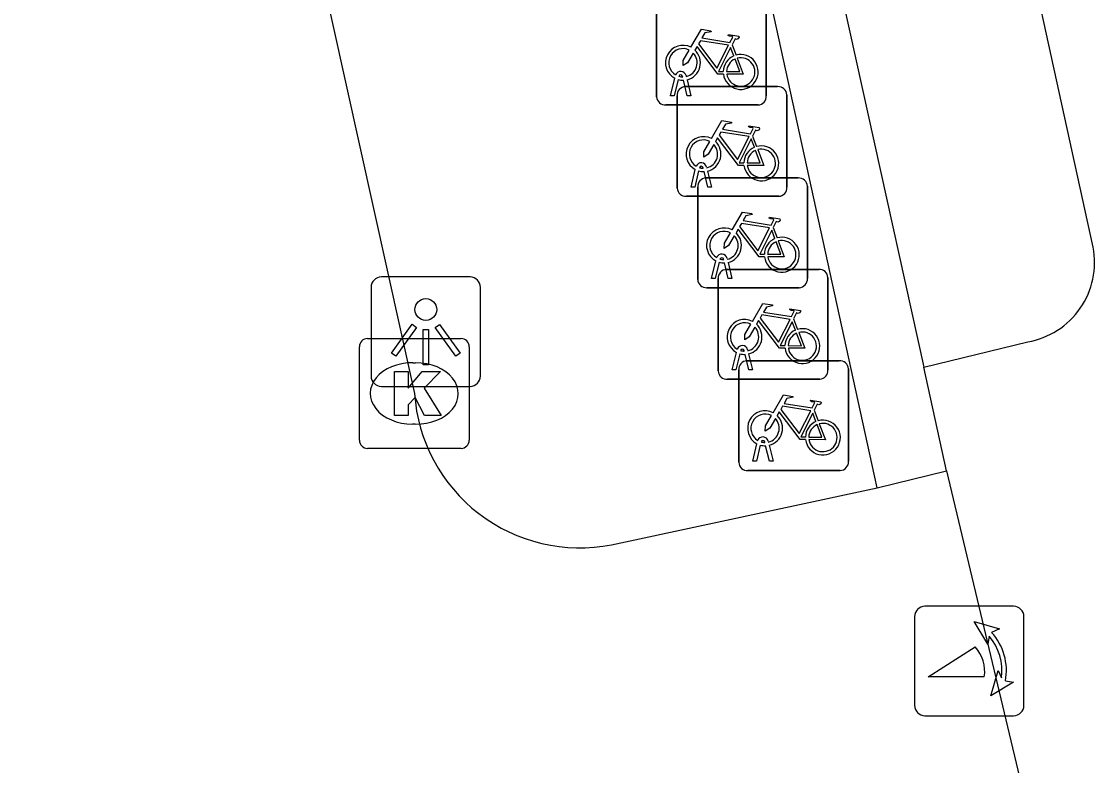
# Model space of a CAD drawing. Extents: x 161087 to 161922, y 382574 to 383873.
# Drawn here: x 161680.51 to 161690.28, y 382863.97 to 382870.75 of the extents above; entities that cross this region are included whole.
import ezdxf

# ---------------------------------------------------------------- set-up
doc = ezdxf.new("R2010")
doc.units = 0
for name, color, linetype in [('IMGEO_Fietsenrek', 7, 'Continuous'), ('IMGEO_Kolk', 7, 'Continuous'), ('IMGEO_Lichtpunt', 7, 'Continuous'), ('IMGEO_Muur', 7, 'Continuous'), ('IMGEO_Poller', 7, 'Continuous'), ('IMGEO_Rijbaan_lokaal_open', 7, 'Continuous'), ('IMGEO_Voetpad_open', 7, 'Continuous')]:
    doc.layers.add(name, color=color, linetype=linetype)

msp = doc.modelspace()

# ---------------------------------------------------------------- linework, layer by layer
at = {"layer": 'IMGEO_Fietsenrek'}
for p, q in [((161686.2955, 382870.0639), (161686.2955, 382870.9048)), ((161686.2955, 382870.9048), (161686.2955, 382870.0639)), ((161687.2945, 382870.9141), (161687.2945, 382870.0732)), ((161687.2945, 382870.0732), (161687.2945, 382870.9141)), ((161686.9822, 382870.5382), (161687.0185, 382870.443)), ((161686.4225, 382870.0733), (161686.4608, 382870.2333)), ((161686.4912, 382870.2211), (161686.4559, 382870.0733)), ((161686.5329, 382870.2449), (161686.5319, 382870.2492)), ((161686.574, 382870.0733), (161686.5401, 382870.215)), ((161686.5636, 382870.2564), (161686.5654, 382870.2485)), ((161686.5724, 382870.2193), (161686.6074, 382870.0733)), ((161686.5569, 382870.1565), (161687.3978, 382870.1565)), ((161687.3978, 382870.1565), (161686.5569, 382870.1565)), ((161686.4559, 382870.0733), (161686.4225, 382870.0733)), ((161686.4825, 382869.2319), (161686.4825, 382870.0728)), ((161686.4825, 382870.0728), (161686.4825, 382869.2319)), ((161686.6074, 382870.0733), (161686.574, 382870.0733)), ((161687.4815, 382870.0821), (161687.4815, 382869.2412)), ((161687.4815, 382869.2412), (161687.4815, 382870.0821)), ((161687.2201, 382869.9895), (161686.3792, 382869.9895)), ((161686.3792, 382869.9895), (161687.2201, 382869.9895)), ((161687.1692, 382869.7062), (161687.2055, 382869.611)), ((161686.7199, 382869.4129), (161686.7189, 382869.4172)), ((161686.7506, 382869.4244), (161686.7524, 382869.4165)), ((161686.6095, 382869.2413), (161686.6478, 382869.4013)), ((161686.6782, 382869.3891), (161686.6429, 382869.2413)), ((161686.761, 382869.2413), (161686.7271, 382869.383)), ((161686.7439, 382869.3245), (161687.5848, 382869.3245)), ((161687.5848, 382869.3245), (161686.7439, 382869.3245)), ((161686.7594, 382869.3873), (161686.7944, 382869.2413)), ((161686.6429, 382869.2413), (161686.6095, 382869.2413)), ((161686.6695, 382868.3999), (161686.6695, 382869.2408)), ((161686.6695, 382869.2408), (161686.6695, 382868.3999)), ((161686.7944, 382869.2413), (161686.761, 382869.2413)), ((161687.6685, 382869.2501), (161687.6685, 382868.4092)), ((161687.6685, 382868.4092), (161687.6685, 382869.2501)), ((161687.4071, 382869.1575), (161686.5662, 382869.1575)), ((161686.5662, 382869.1575), (161687.4071, 382869.1575)), ((161687.3562, 382868.8742), (161687.3925, 382868.779)), ((161686.7965, 382868.4093), (161686.8348, 382868.5693)), ((161686.8652, 382868.5571), (161686.8299, 382868.4093)), ((161686.9069, 382868.5809), (161686.9059, 382868.5852)), ((161686.948, 382868.4093), (161686.9141, 382868.551)), ((161686.9376, 382868.5924), (161686.9394, 382868.5845)), ((161686.9464, 382868.5553), (161686.9814, 382868.4093)), ((161686.9309, 382868.4915), (161687.7718, 382868.4915)), ((161687.7718, 382868.4915), (161686.9309, 382868.4915)), ((161686.8299, 382868.4093), (161686.7965, 382868.4093)), ((161686.8565, 382867.5669), (161686.8565, 382868.4078)), ((161686.8565, 382868.4078), (161686.8565, 382867.5669)), ((161686.9814, 382868.4093), (161686.948, 382868.4093)), ((161687.8555, 382868.4171), (161687.8555, 382867.5762)), ((161687.8555, 382867.5762), (161687.8555, 382868.4171)), ((161687.5941, 382868.3255), (161686.7532, 382868.3255)), ((161686.7532, 382868.3255), (161687.5941, 382868.3255)), ((161687.5432, 382868.0412), (161687.5795, 382867.946)), ((161687.0939, 382867.7479), (161687.0929, 382867.7522)), ((161687.1246, 382867.7594), (161687.1264, 382867.7515)), ((161686.9835, 382867.5763), (161687.0218, 382867.7363)), ((161687.0522, 382867.7241), (161687.0169, 382867.5763)), ((161687.135, 382867.5763), (161687.1011, 382867.718)), ((161687.1179, 382867.6595), (161687.9588, 382867.6595)), ((161687.9588, 382867.6595), (161687.1179, 382867.6595)), ((161687.1334, 382867.7223), (161687.1684, 382867.5763)), ((161687.0169, 382867.5763), (161686.9835, 382867.5763)), ((161687.0435, 382866.7349), (161687.0435, 382867.5758)), ((161687.0435, 382867.5758), (161687.0435, 382866.7349)), ((161687.1684, 382867.5763), (161687.135, 382867.5763)), ((161688.0425, 382867.5851), (161688.0425, 382866.7442)), ((161688.0425, 382866.7442), (161688.0425, 382867.5851)), ((161687.7811, 382867.4925), (161686.9402, 382867.4925)), ((161686.9402, 382867.4925), (161687.7811, 382867.4925)), ((161687.7302, 382867.2092), (161687.7665, 382867.114)), ((161687.1705, 382866.7443), (161687.2088, 382866.9043)), ((161687.2392, 382866.8921), (161687.2039, 382866.7443)), ((161687.2809, 382866.9159), (161687.2799, 382866.9202)), ((161687.322, 382866.7443), (161687.2881, 382866.886)), ((161687.3116, 382866.9274), (161687.3134, 382866.9195)), ((161687.3204, 382866.8903), (161687.3554, 382866.7443)), ((161687.2039, 382866.7443), (161687.1705, 382866.7443)), ((161687.3554, 382866.7443), (161687.322, 382866.7443)), ((161687.9681, 382866.6605), (161687.1272, 382866.6605)), ((161687.1272, 382866.6605), (161687.9681, 382866.6605))]:
    msp.add_line(p, q, dxfattribs=at)
for points in [[(161686.6081, 382870.5152), (161686.7028, 382870.6787), (161686.789, 382870.6649), (161686.7907, 382870.6562), (161686.7346, 382870.6453), (161686.7084, 382870.6), (161686.9636, 382870.5592)], [(161686.9636, 382870.5592), (161686.9886, 382870.608), (161686.9835, 382870.612), (161686.9603, 382870.6157), (161686.9476, 382870.6232), (161686.9466, 382870.6263), (161686.9488, 382870.6309), (161687.0436, 382870.6158), (161687.0459, 382870.6055), (161687.0365, 382870.5931), (161687.0241, 382870.5867), (161687.0096, 382870.5929), (161686.9822, 382870.5382)], [(161686.6288, 382870.4627), (161686.5772, 382870.3735), (161686.5373, 382870.3475), (161686.5385, 382870.395), (161686.593, 382870.4892)], [(161686.9038, 382870.2705), (161686.8541, 382870.2706), (161686.6634, 382870.5223), (161686.6444, 382870.4895)], [(161686.9507, 382870.534), (161686.6939, 382870.575), (161686.6772, 382870.5462), (161686.8442, 382870.3259), (161686.9507, 382870.534)], [(161686.9987, 382870.436), (161686.9694, 382870.5128), (161686.86, 382870.2947), (161686.9027, 382870.2946)], [(161686.9327, 382870.2945), (161687.0526, 382870.2943), (161687.0094, 382870.4079)], [(161687.0292, 382870.4148), (161687.0842, 382870.2702), (161686.9341, 382870.2705)], [(161686.7951, 382869.6832), (161686.8898, 382869.8467), (161686.976, 382869.8329), (161686.9777, 382869.8242), (161686.9216, 382869.8133), (161686.8954, 382869.768), (161687.1506, 382869.7272)], [(161687.1377, 382869.702), (161686.8809, 382869.743), (161686.8642, 382869.7142), (161687.0312, 382869.4939), (161687.1377, 382869.702)], [(161687.1506, 382869.7272), (161687.1756, 382869.776), (161687.1705, 382869.78), (161687.1473, 382869.7837), (161687.1346, 382869.7912), (161687.1336, 382869.7943), (161687.1358, 382869.7989), (161687.2306, 382869.7838), (161687.2329, 382869.7735), (161687.2235, 382869.7611), (161687.2111, 382869.7547), (161687.1966, 382869.7609), (161687.1692, 382869.7062)], [(161686.8158, 382869.6307), (161686.7642, 382869.5415), (161686.7243, 382869.5155), (161686.7255, 382869.563), (161686.78, 382869.6572)], [(161687.0908, 382869.4385), (161687.0411, 382869.4386), (161686.8504, 382869.6903), (161686.8314, 382869.6575)], [(161687.1857, 382869.604), (161687.1564, 382869.6808), (161687.047, 382869.4627), (161687.0897, 382869.4626)], [(161687.1197, 382869.4625), (161687.2396, 382869.4623), (161687.1964, 382869.5759)], [(161687.2162, 382869.5828), (161687.2712, 382869.4382), (161687.1211, 382869.4385)], [(161686.9821, 382868.8512), (161687.0768, 382869.0147), (161687.163, 382869.0009), (161687.1647, 382868.9922), (161687.1086, 382868.9813), (161687.0824, 382868.936), (161687.3376, 382868.8952)], [(161687.3376, 382868.8952), (161687.3626, 382868.944), (161687.3575, 382868.948), (161687.3343, 382868.9517), (161687.3216, 382868.9592), (161687.3206, 382868.9623), (161687.3228, 382868.9669), (161687.4176, 382868.9518), (161687.4199, 382868.9415), (161687.4105, 382868.9291), (161687.3981, 382868.9227), (161687.3836, 382868.9289), (161687.3562, 382868.8742)], [(161687.0028, 382868.7987), (161686.9512, 382868.7095), (161686.9113, 382868.6835), (161686.9125, 382868.731), (161686.967, 382868.8252)], [(161687.2778, 382868.6065), (161687.2281, 382868.6066), (161687.0374, 382868.8583), (161687.0184, 382868.8255)], [(161687.3247, 382868.87), (161687.0679, 382868.911), (161687.0512, 382868.8822), (161687.2182, 382868.6619), (161687.3247, 382868.87)], [(161687.3727, 382868.772), (161687.3434, 382868.8488), (161687.234, 382868.6307), (161687.2767, 382868.6306)], [(161687.3067, 382868.6305), (161687.4266, 382868.6303), (161687.3834, 382868.7439)], [(161687.4032, 382868.7508), (161687.4582, 382868.6062), (161687.3081, 382868.6065)], [(161687.1691, 382868.0182), (161687.2638, 382868.1817), (161687.35, 382868.1679), (161687.3517, 382868.1592), (161687.2956, 382868.1483), (161687.2694, 382868.103), (161687.5246, 382868.0622)], [(161687.5117, 382868.037), (161687.2549, 382868.078), (161687.2382, 382868.0492), (161687.4052, 382867.8289), (161687.5117, 382868.037)], [(161687.5246, 382868.0622), (161687.5496, 382868.111), (161687.5445, 382868.115), (161687.5213, 382868.1187), (161687.5086, 382868.1262), (161687.5076, 382868.1293), (161687.5098, 382868.1339), (161687.6046, 382868.1188), (161687.6069, 382868.1085), (161687.5975, 382868.0961), (161687.5851, 382868.0897), (161687.5706, 382868.0959), (161687.5432, 382868.0412)], [(161687.1898, 382867.9657), (161687.1382, 382867.8765), (161687.0983, 382867.8505), (161687.0995, 382867.898), (161687.154, 382867.9922)], [(161687.4648, 382867.7735), (161687.4151, 382867.7736), (161687.2244, 382868.0253), (161687.2054, 382867.9925)], [(161687.5597, 382867.939), (161687.5304, 382868.0158), (161687.421, 382867.7977), (161687.4637, 382867.7976)], [(161687.4937, 382867.7975), (161687.6136, 382867.7973), (161687.5704, 382867.9109)], [(161687.5902, 382867.9178), (161687.6452, 382867.7732), (161687.4951, 382867.7735)], [(161687.3561, 382867.1862), (161687.4508, 382867.3497), (161687.537, 382867.3359), (161687.5387, 382867.3272), (161687.4826, 382867.3163), (161687.4564, 382867.271), (161687.7116, 382867.2302)], [(161687.7116, 382867.2302), (161687.7366, 382867.279), (161687.7315, 382867.283), (161687.7083, 382867.2867), (161687.6956, 382867.2942), (161687.6946, 382867.2973), (161687.6968, 382867.3019), (161687.7916, 382867.2868), (161687.7939, 382867.2765), (161687.7845, 382867.2641), (161687.7721, 382867.2577), (161687.7576, 382867.2639), (161687.7302, 382867.2092)], [(161687.6518, 382866.9415), (161687.6021, 382866.9416), (161687.4114, 382867.1933), (161687.3924, 382867.1605)], [(161687.6987, 382867.205), (161687.4419, 382867.246), (161687.4252, 382867.2172), (161687.5922, 382866.9969), (161687.6987, 382867.205)], [(161687.7467, 382867.107), (161687.7174, 382867.1838), (161687.608, 382866.9657), (161687.6507, 382866.9656)], [(161687.3768, 382867.1337), (161687.3252, 382867.0445), (161687.2853, 382867.0185), (161687.2865, 382867.066), (161687.341, 382867.1602)], [(161687.6807, 382866.9655), (161687.8006, 382866.9653), (161687.7574, 382867.0789)], [(161687.7772, 382867.0858), (161687.8322, 382866.9412), (161687.6821, 382866.9415)]]:
    msp.add_lwpolyline(points, dxfattribs=at)
for centre, radius, start, end in [((161686.5351, 382870.3739), 0.159, 62.67661, 242.13685), ((161686.5351, 382870.3739), 0.129, 63.31916, 238.90302), ((161686.5351, 382870.3739), 0.159, 283.5766, 46.60424), ((161686.5351, 382870.3739), 0.129, 283.60429, 43.43025), ((161687.0617, 382870.2899), 0.159, 113.3408, 178.32165), ((161687.0617, 382870.2899), 0.159, 187.0065, 105.77075), ((161687.0617, 382870.2899), 0.129, 113.92302, 177.95563), ((161687.0617, 382870.2899), 0.129, 188.67146, 104.58832), ((161686.5149, 382870.2453), 0.0499, 12.8025, 158.69338), ((161686.5351, 382870.3739), 0.159, 253.99666, 271.78671), ((161686.5149, 382870.2453), 0.0174, 12.8025, 163.45023), ((161686.5351, 382870.3739), 0.129, 253.41502, 269.02044), ((161686.5602, 382870.0786), 0.0779, 92.4484, 184.28452), ((161686.5602, 382870.0786), 0.0779, 92.4484, 184.28452), ((161687.4036, 382870.0788), 0.0779, 2.4484, 94.28452), ((161687.4036, 382870.0788), 0.0779, 2.4484, 94.28452), ((161686.3734, 382870.0672), 0.0779, 182.4484, 274.28452), ((161686.3734, 382870.0672), 0.0779, 182.4484, 274.28452), ((161687.2168, 382870.0674), 0.0779, 272.4484, 4.28452), ((161687.2168, 382870.0674), 0.0779, 272.4484, 4.28452), ((161686.7221, 382869.5419), 0.159, 62.67661, 242.13685), ((161686.7221, 382869.5419), 0.129, 63.31916, 238.90302), ((161686.7221, 382869.5419), 0.129, 283.60429, 43.43025), ((161686.7221, 382869.5419), 0.159, 283.5766, 46.60424), ((161687.2487, 382869.4579), 0.159, 187.0065, 105.77075), ((161687.2487, 382869.4579), 0.159, 113.3408, 178.32165), ((161687.2487, 382869.4579), 0.129, 113.92302, 177.95563), ((161687.2487, 382869.4579), 0.129, 188.67146, 104.58832), ((161686.7019, 382869.4133), 0.0499, 12.8025, 158.69338), ((161686.7019, 382869.4133), 0.0174, 12.8025, 163.45023), ((161686.7221, 382869.5419), 0.129, 253.41502, 269.02044), ((161686.7472, 382869.2466), 0.0779, 92.4484, 184.28452), ((161686.7472, 382869.2466), 0.0779, 92.4484, 184.28452), ((161686.7221, 382869.5419), 0.159, 253.99666, 271.78671), ((161687.5906, 382869.2468), 0.0779, 2.4484, 94.28452), ((161687.5906, 382869.2468), 0.0779, 2.4484, 94.28452), ((161686.5604, 382869.2352), 0.0779, 182.4484, 274.28452), ((161686.5604, 382869.2352), 0.0779, 182.4484, 274.28452), ((161687.4038, 382869.2354), 0.0779, 272.4484, 4.28452), ((161687.4038, 382869.2354), 0.0779, 272.4484, 4.28452), ((161686.9091, 382868.7099), 0.159, 62.67661, 242.13685), ((161686.9091, 382868.7099), 0.129, 63.31916, 238.90302), ((161686.9091, 382868.7099), 0.159, 283.5766, 46.60424), ((161686.9091, 382868.7099), 0.129, 283.60429, 43.43025), ((161687.4357, 382868.6259), 0.159, 113.3408, 178.32165), ((161687.4357, 382868.6259), 0.159, 187.0065, 105.77075), ((161687.4357, 382868.6259), 0.129, 113.92302, 177.95563), ((161687.4357, 382868.6259), 0.129, 188.67146, 104.58832), ((161686.8889, 382868.5813), 0.0499, 12.8025, 158.69338), ((161686.9091, 382868.7099), 0.159, 253.99666, 271.78671), ((161686.8889, 382868.5813), 0.0174, 12.8025, 163.45023), ((161686.9091, 382868.7099), 0.129, 253.41502, 269.02044), ((161686.9342, 382868.4136), 0.0779, 92.4484, 184.28452), ((161686.9342, 382868.4136), 0.0779, 92.4484, 184.28452), ((161687.7776, 382868.4138), 0.0779, 2.4484, 94.28452), ((161687.7776, 382868.4138), 0.0779, 2.4484, 94.28452), ((161686.7474, 382868.4032), 0.0779, 182.4484, 274.28452), ((161686.7474, 382868.4032), 0.0779, 182.4484, 274.28452), ((161687.5908, 382868.4034), 0.0779, 272.4484, 4.28452), ((161687.5908, 382868.4034), 0.0779, 272.4484, 4.28452), ((161687.0961, 382867.8769), 0.159, 62.67661, 242.13685), ((161687.0961, 382867.8769), 0.129, 63.31916, 238.90302), ((161687.0961, 382867.8769), 0.129, 283.60429, 43.43025), ((161687.0961, 382867.8769), 0.159, 283.5766, 46.60424), ((161687.6227, 382867.7929), 0.159, 187.0065, 105.77075), ((161687.6227, 382867.7929), 0.159, 113.3408, 178.32165), ((161687.6227, 382867.7929), 0.129, 113.92302, 177.95563), ((161687.6227, 382867.7929), 0.129, 188.67146, 104.58832), ((161687.0759, 382867.7483), 0.0499, 12.8025, 158.69338), ((161687.0759, 382867.7483), 0.0174, 12.8025, 163.45023), ((161687.0961, 382867.8769), 0.129, 253.41502, 269.02044), ((161687.1212, 382867.5816), 0.0779, 92.4484, 184.28452), ((161687.1212, 382867.5816), 0.0779, 92.4484, 184.28452), ((161687.0961, 382867.8769), 0.159, 253.99666, 271.78671), ((161687.9646, 382867.5818), 0.0779, 2.4484, 94.28452), ((161687.9646, 382867.5818), 0.0779, 2.4484, 94.28452), ((161686.9344, 382867.5702), 0.0779, 182.4484, 274.28452), ((161686.9344, 382867.5702), 0.0779, 182.4484, 274.28452), ((161687.7778, 382867.5704), 0.0779, 272.4484, 4.28452), ((161687.7778, 382867.5704), 0.0779, 272.4484, 4.28452), ((161687.2831, 382867.0449), 0.159, 62.67661, 242.13685), ((161687.2831, 382867.0449), 0.129, 63.31916, 238.90302), ((161687.2831, 382867.0449), 0.129, 283.60429, 43.43025), ((161687.2831, 382867.0449), 0.159, 283.5766, 46.60424), ((161687.8097, 382866.9609), 0.159, 113.3408, 178.32165), ((161687.8097, 382866.9609), 0.159, 187.0065, 105.77075), ((161687.8097, 382866.9609), 0.129, 113.92302, 177.95563), ((161687.8097, 382866.9609), 0.129, 188.67146, 104.58832), ((161687.2629, 382866.9163), 0.0499, 12.8025, 158.69338), ((161687.2831, 382867.0449), 0.159, 253.99666, 271.78671), ((161687.2629, 382866.9163), 0.0174, 12.8025, 163.45023), ((161687.2831, 382867.0449), 0.129, 253.41502, 269.02044), ((161687.1214, 382866.7382), 0.0779, 182.4484, 274.28452), ((161687.1214, 382866.7382), 0.0779, 182.4484, 274.28452), ((161687.9648, 382866.7384), 0.0779, 272.4484, 4.28452), ((161687.9648, 382866.7384), 0.0779, 272.4484, 4.28452)]:
    msp.add_arc(centre, radius, start, end, dxfattribs=at)
at = {"layer": 'IMGEO_Kolk'}
for p, q in [((161683.6619, 382867.8625), (161684.5141, 382867.8625)), ((161683.5875, 382866.9359), (161683.5875, 382867.7881)), ((161684.5885, 382867.7881), (161684.5885, 382866.9359)), ((161684.0755, 382867.6417), (161684.1005, 382867.6417)), ((161684.0975, 382867.0823), (161684.0726, 382867.0823)), ((161684.5141, 382866.8615), (161683.6619, 382866.8615))]:
    msp.add_line(p, q, dxfattribs=at)
for points in [[(161683.6619, 382867.8625), (161684.5141, 382867.8625)], [(161683.5875, 382866.9359), (161683.5875, 382867.7881)], [(161684.5885, 382867.7881), (161684.5885, 382866.9359)], [(161683.9077, 382867.562), (161684.0312, 382867.562), (161684.0312, 382867.4108), (161684.1608, 382867.562), (161684.3254, 382867.562), (161684.1793, 382867.4111), (161684.3319, 382867.162), (161684.1796, 382867.162), (161684.0953, 382867.3262), (161684.0312, 382867.2592), (161684.0312, 382867.162), (161683.9077, 382867.162), (161683.9077, 382867.562)], [(161684.5141, 382866.8615), (161683.6619, 382866.8615)]]:
    msp.add_lwpolyline(points, dxfattribs=at)
for centre, start, end in [((161683.664, 382867.786), 91.55205, 178.44795), ((161683.664, 382867.786), 91.55205, 178.44795), ((161684.512, 382867.786), 1.55205, 88.44795), ((161684.512, 382867.786), 1.55205, 88.44795), ((161683.664, 382866.938), 181.55205, 268.44795), ((161683.664, 382866.938), 181.55205, 268.44795), ((161684.512, 382866.938), 271.55205, 358.44795), ((161684.512, 382866.938), 271.55205, 358.44795)]:
    msp.add_arc(centre, 0.0765, start, end, dxfattribs=at)
for centre, major_axis, ratio, start_param, end_param in [((161684.074, 382867.362), (-0.3872, 0.002), 0.722429, 4.712389, 7.853982), ((161684.099, 382867.362), (-0.3901, 0.002), 0.717154, 1.570796, 4.712389)]:
    msp.add_ellipse(centre, major_axis=major_axis, ratio=ratio, start_param=start_param, end_param=end_param, dxfattribs=at)
at = {"layer": 'IMGEO_Lichtpunt'}
for p, q in [((161684.5956, 382868.4231), (161683.7885, 382868.4231)), ((161684.5956, 382868.4231), (161683.7885, 382868.4231)), ((161683.6938, 382868.3285), (161683.6938, 382867.5213)), ((161683.6938, 382868.3285), (161683.6938, 382867.5213)), ((161684.6903, 382867.5213), (161684.6903, 382868.3285)), ((161684.6903, 382867.5213), (161684.6903, 382868.3285)), ((161683.7885, 382867.4267), (161684.5956, 382867.4267)), ((161683.7885, 382867.4267), (161684.5956, 382867.4267))]:
    msp.add_line(p, q, dxfattribs=at)
for points in [[(161684.0682, 382867.9918), (161684.1067, 382867.9643), (161683.9194, 382867.7019), (161683.8809, 382867.7294), (161684.0682, 382867.9918)], [(161684.2796, 382867.9641), (161684.3182, 382867.9915), (161684.5049, 382867.7286), (161684.4663, 382867.7012), (161684.2796, 382867.9641)], [(161684.1697, 382867.9441), (161684.217, 382867.9441), (161684.217, 382867.6217), (161684.1697, 382867.6217), (161684.1697, 382867.9441)]]:
    msp.add_lwpolyline(points, dxfattribs=at)
msp.add_circle((161684.1934, 382868.1264), 0.0994, dxfattribs=at)
for centre, start, end in [((161683.7885, 382868.3285), 90, 180), ((161683.7885, 382868.3285), 90, 180), ((161684.5956, 382868.3285), 0, 90), ((161684.5956, 382868.3285), 0, 90), ((161683.7885, 382867.5213), 180, 270), ((161683.7885, 382867.5213), 180, 270), ((161684.5956, 382867.5213), 270, 0), ((161684.5956, 382867.5213), 270, 360)]:
    msp.add_arc(centre, 0.0946, start, end, dxfattribs=at)
at = {"layer": 'IMGEO_Muur'}
for points in [[(161688.305, 382866.503), (161683.961, 382886.351)], [(161684.897, 382884.949), (161688.728, 382867.603)], [(161688.937, 382866.657), (161688.728, 382867.603)], [(161688.305, 382866.503), (161688.937, 382866.657)]]:
    msp.add_lwpolyline(points, dxfattribs=at)
at = {"layer": 'IMGEO_Poller'}
for p, q in [((161689.5466, 382865.4237), (161688.7394, 382865.4237)), ((161689.5466, 382865.4237), (161688.7394, 382865.4237)), ((161688.6448, 382865.3291), (161688.6448, 382864.5219)), ((161688.6448, 382865.3291), (161688.6448, 382864.5219)), ((161689.6412, 382864.5219), (161689.6412, 382865.3291)), ((161689.6412, 382864.5219), (161689.6412, 382865.3291)), ((161688.7394, 382864.4273), (161689.5466, 382864.4273)), ((161688.7394, 382864.4273), (161689.5466, 382864.4273))]:
    msp.add_line(p, q, dxfattribs=at)
for points in [[(161689.3236, 382865.1527), (161689.3118, 382865.0801), (161689.1874, 382865.285)], [(161689.1874, 382865.285), (161689.4178, 382865.2188), (161689.347, 382865.1866)], [(161689.2801, 382864.7801), (161688.7673, 382864.7801), (161689.1967, 382865.0546)], [(161689.3395, 382864.6081), (161689.4057, 382864.8385), (161689.4363, 382864.7713)], [(161689.4724, 382864.7443), (161689.5444, 382864.7325), (161689.3395, 382864.6081)]]:
    msp.add_lwpolyline(points, dxfattribs=at)
for centre, radius, start, end in [((161688.7394, 382865.3291), 0.0946, 90, 180), ((161688.7394, 382865.3291), 0.0946, 90, 180), ((161689.5466, 382865.3291), 0.0946, 0, 90), ((161689.5466, 382865.3291), 0.0946, 0, 90), ((161688.9655, 382864.8395), 0.4757, 351.75274, 41.16905), ((161688.9655, 382864.8395), 0.5157, 349.35686, 42.29123), ((161688.9517, 382864.8302), 0.3322, 351.32473, 42.4854), ((161688.7394, 382864.5219), 0.0946, 180, 270), ((161688.7394, 382864.5219), 0.0946, 180, 270), ((161689.5466, 382864.5219), 0.0946, 270, 0), ((161689.5466, 382864.5219), 0.0946, 270, 0)]:
    msp.add_arc(centre, radius, start, end, dxfattribs=at)
at = {"layer": 'IMGEO_Rijbaan_lokaal_open'}
for points in [[(161680.51, 382883.61), (161680.612, 382883.063), (161684.09, 382867.362)], [(161688.937, 382866.657), (161689.801, 382863.028)], [(161685.885, 382865.984), (161688.305, 382866.503)]]:
    msp.add_lwpolyline(points, dxfattribs=at)
msp.add_arc((161685.5948, 382867.4641), 1.5083, 183.88205, 281.09191, dxfattribs=at)
at = {"layer": 'IMGEO_Voetpad_open'}
for points in [[(161690.271, 382868.694), (161687.494, 382881.374), (161686.132, 382884.65)], [(161688.728, 382867.603), (161689.676, 382867.832)]]:
    msp.add_lwpolyline(points, dxfattribs=at)
msp.add_arc((161689.5488, 382868.5561), 0.7352, 279.96022, 10.80862, dxfattribs=at)

doc.saveas('drawing.dxf')
